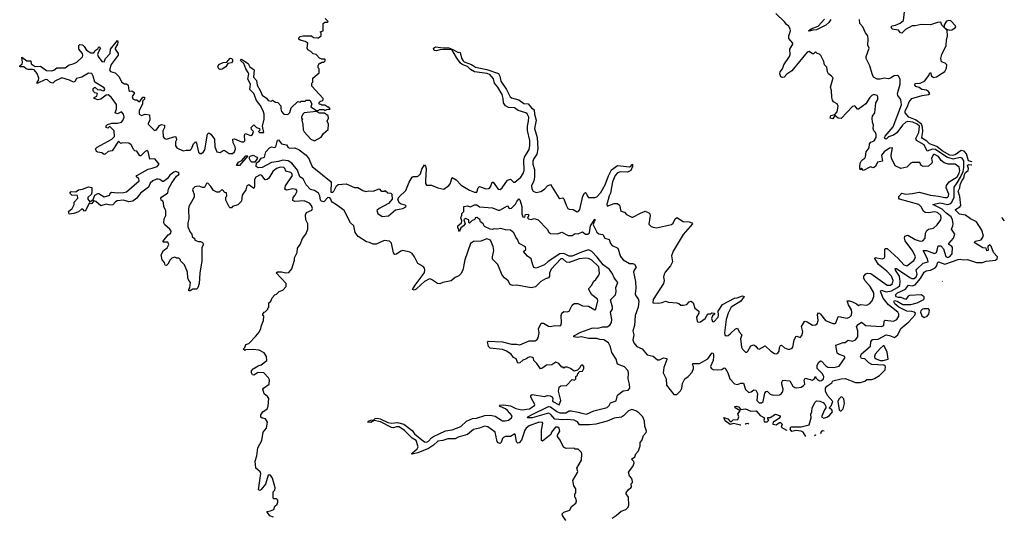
# Model space of a CAD drawing. Extents: x 2472589 to 2662339, y 701009 to 849030.
# Tile 383 of 406: x 2644963 to 2654555, y 746977 to 751813. Entities that reach past the tile are written whole.
import ezdxf

# ---------------------------------------------------------------- set-up
doc = ezdxf.new("R2010")
doc.units = 0

msp = doc.modelspace()

# ---------------------------------------------------------------- linework, layer by layer
at = {"layer": '0CON05XD'}
for points in [[(2649190, 751520), (2649235, 751493.3), (2649245, 751497.5), (2649253, 751493), (2649268.3, 751438.3), (2649282.7, 751412.7), (2649294.5, 751404.5), (2649365, 751377.1), (2649402.5, 751352.5), (2649515, 751327.3), (2649628.8, 751288.8), (2649641.8, 751265), (2649650.9, 751215), (2649705, 751134), (2649742.4, 751062.4), (2649755, 751053.5), (2649824.6, 751034.6), (2649875, 750995.8), (2649915, 750993.8), (2649947.5, 750955), (2649974.2, 750935), (2649977.9, 750895), (2649994.7, 750835), (2649977.5, 750755), (2650005.4, 750665), (2650011.6, 750555), (2650002.2, 750505), (2649968, 750455), (2649960.9, 750435), (2649963.2, 750405), (2649979.6, 750355), (2649978.6, 750278.6), (2649973.2, 750245), (2649950.5, 750195), (2649953.3, 750165), (2649966, 750145), (2649995, 750130), (2650039.2, 750140.8), (2650075, 750162), (2650103.3, 750195), (2650135, 750207.5), (2650215, 750077.5), (2650225, 750072.5), (2650255, 750077.5), (2650265, 750067.5), (2650285.6, 750005.6), (2650303.8, 749975), (2650315, 749968.8), (2650355, 749966.2), (2650395, 749943.3), (2650409.6, 749950.5), (2650419.2, 749965), (2650450, 750095), (2650465, 750123.3), (2650475, 750130), (2650483, 750123), (2650493.3, 750095), (2650505, 750082.5), (2650565, 750081.2), (2650585, 750088), (2650625, 750130.8), (2650665.2, 750204.8), (2650698.1, 750291.9), (2650728.7, 750351.3), (2650785, 750392), (2650905, 750382), (2650918.8, 750391.2), (2650925, 750407.5), (2650931.7, 750401.7), (2650932.5, 750382.5), (2650916, 750345), (2650885, 750327.8), (2650815, 750332.2), (2650788.1, 750321.9), (2650764.7, 750295.3), (2650737.5, 750235), (2650718.6, 750125), (2650705, 750096.7), (2650684.2, 750015), (2650687.5, 749997.5), (2650753.3, 750023.3), (2650785, 750022.5), (2650807, 750007), (2650820, 749950), (2650855, 749937.5), (2650875, 749917.5), (2650925, 749890), (2650935, 749890), (2651009.3, 749930.7), (2651055, 749947.5), (2651091.7, 749931.7), (2651101.7, 749921.7), (2651103.3, 749905), (2651093, 749823), (2651115, 749800), (2651135, 749792.5), (2651165, 749787.5), (2651311.7, 749818.3), (2651329.3, 749830.7), (2651347.5, 749875), (2651365, 749887.5), (2651425, 749846.7), (2651485, 749843.8), (2651510, 749835), (2651517.5, 749825), (2651425, 749722.5), (2651330.4, 749559.5), (2651313.3, 749515), (2651322.5, 749455), (2651302.5, 749415), (2651252.5, 749355), (2651242.5, 749335), (2651233.3, 749305), (2651242.5, 749275), (2651233.3, 749245), (2651135, 749090), (2651130, 749055), (2651185, 749052.5), (2651221.7, 749058.3), (2651255, 749072.5), (2651285, 749062.5), (2651365, 749057.5), (2651385, 749050), (2651403, 749033), (2651425, 749032.5), (2651461.7, 749038.3), (2651483.6, 749066.4), (2651505, 749072.5), (2651522.5, 749055), (2651540, 749005), (2651577.5, 748975), (2651577.5, 748955), (2651556.7, 748915), (2651563.3, 748875), (2651575, 748867.5), (2651595, 748872.5), (2651640, 748905), (2651665, 748950), (2651695, 748950), (2651705, 748960), (2651730, 748955), (2651730, 748945), (2651711.7, 748928.3), (2651702.5, 748905), (2651713.3, 748875), (2651725, 748870), (2651765.7, 748915), (2651772, 748935), (2651767.5, 748975), (2651809.7, 749040.3), (2651925, 749100), (2651953.6, 749103.6), (2652005, 749123.8), (2652019.3, 749119.3), (2651986.8, 749073.2), (2651895, 749014.2), (2651864.4, 748955), (2651844.3, 748895), (2651829.4, 748765), (2651833.6, 748743.6), (2651845, 748736), (2651865, 748738), (2651888.3, 748758.3), (2651935, 748802.5), (2651955, 748810), (2651973, 748773), (2651997.5, 748745), (2651983.9, 748703.9), (2651993.6, 748623.6), (2652004.5, 748604.5), (2652035, 748576.7), (2652045, 748576.7), (2652055, 748586.7), (2652085, 748636.7), (2652115, 748646.7), (2652135, 748632.5), (2652150.4, 748610.5), (2652165, 748603.8), (2652225, 748637.5), (2652281.2, 748585), (2652315, 748564), (2652335, 748559.2), (2652348.8, 748565), (2652360.8, 748585), (2652365, 748620), (2652375, 748640), (2652385, 748642.5), (2652415, 748616.7), (2652445, 748604.2), (2652465, 748604.2), (2652488, 748615), (2652495.8, 748625), (2652507.7, 748692.3), (2652523.1, 748726.9), (2652535, 748730), (2652565, 748719.2), (2652583.3, 748736.7), (2652590.6, 748775), (2652580, 748825), (2652606.7, 748873.3), (2652615, 748877.5), (2652635, 748870.8), (2652685, 748839.2), (2652715, 748840.8), (2652730, 748850), (2652742.9, 748885), (2652736.4, 748943.6), (2652745, 748957.5), (2652755, 748956.7), (2652765, 748946.7), (2652814, 748885), (2652885, 748853.3), (2652905, 748854.4), (2652915, 748862), (2652935, 748920), (2652945, 748923.8), (2652967.5, 748917.5), (2653025, 748907.8), (2653045.8, 748915), (2653065.4, 748935), (2653070.9, 748965), (2653067, 748987), (2653037.5, 749035), (2653023.8, 749076.2), (2653045, 749076), (2653075, 749064.2), (2653116.3, 749046.3), (2653135, 749031.2), (2653155, 749040), (2653215, 749032.5), (2653245, 749048.9), (2653266.2, 749076.2), (2653283.2, 749116.8), (2653282.5, 749155), (2653249.2, 749215), (2653196.4, 749275), (2653186.5, 749295), (2653185.8, 749315), (2653205, 749340), (2653225, 749346), (2653255, 749340.8), (2653415, 749228.5), (2653445, 749227.8), (2653465, 749242.9), (2653470.5, 749275), (2653456.4, 749315), (2653410.6, 749365), (2653328.8, 749428.8), (2653293.3, 749486.7), (2653295, 749497.5), (2653365, 749485.8), (2653385, 749490), (2653391.4, 749505), (2653391.4, 749578.6), (2653395, 749586.2), (2653412.5, 749585), (2653519.1, 749489.1), (2653575, 749425.6), (2653605, 749417.8), (2653671.9, 749468.1), (2653684.5, 749485), (2653689.5, 749505), (2653665, 749558), (2653589.7, 749659.7), (2653582.5, 749685), (2653586.7, 749705), (2653615, 749713.8), (2653685, 749673.6), (2653735, 749657.5), (2653760, 749660), (2653782.5, 749685), (2653788.1, 749735), (2653800.9, 749759.1), (2653817, 749773), (2653865, 749784.3), (2653900, 749815), (2653936.7, 749863.3), (2653940.9, 749885), (2653935.4, 749905), (2653905, 749935.4), (2653875, 749943.9), (2653815, 749933.6), (2653785, 749935.5), (2653767.3, 749947.3), (2653745, 749992.5), (2653722.5, 750015), (2653534.4, 750064.4), (2653526.2, 750075), (2653528.3, 750091.7), (2653555, 750122.5), (2653595, 750115.6), (2653659.6, 750120.5), (2653725, 750133.8), (2653835, 750104.5), (2653915, 750095.6), (2653975, 750080.9), (2653996.9, 750083.1), (2654009.4, 750095), (2654014.4, 750115), (2653987.3, 750175), (2653991.3, 750198.7), (2654016.8, 750233.2), (2654095, 750284.5), (2654115, 750320), (2654121.1, 750345), (2654115, 750378.8), (2654075, 750408), (2654006.1, 750406.1), (2653968.3, 750418.3), (2653940.8, 750440.8), (2653915, 750480), (2653875, 750502), (2653865, 750502), (2653846.2, 750465), (2653853.3, 750425), (2653850, 750415), (2653815, 750388.1), (2653765, 750382.5), (2653746, 750395), (2653731.7, 750421.7), (2653658.3, 750421.7), (2653642.5, 750417.5), (2653605, 750376.7), (2653545, 750363.3), (2653490.4, 750390.5), (2653456.2, 750465), (2653453.8, 750495), (2653466.7, 750566.7), (2653435, 750561.2), (2653382.9, 750525), (2653359.2, 750495), (2653367.5, 750435), (2653319.2, 750425), (2653298.8, 750385), (2653285, 750372.5), (2653275, 750370), (2653255, 750380), (2653245, 750378.8), (2653183.6, 750343.6), (2653165, 750367.5), (2653151.7, 750351.7), (2653147.5, 750375), (2653150, 750415), (2653160, 750435), (2653175, 750453.3), (2653197.5, 750465), (2653203.6, 750476.4), (2653210, 750525), (2653237.5, 750565), (2653240, 750605), (2653255, 750620), (2653287.5, 750635), (2653306.7, 750665), (2653307, 750697), (2653300, 750715), (2653285, 750730), (2653277.5, 750755), (2653280, 750785), (2653270, 750815), (2653266.7, 750855), (2653270, 750875), (2653292.5, 750905), (2653304.3, 751005), (2653324, 751035), (2653323.8, 751063.8), (2653317.5, 751075), (2653285, 751083.8), (2653265, 751074), (2653244.2, 751055), (2653205, 750993.8), (2653135, 750942.5), (2653123.6, 750943.6), (2653100, 750975), (2653075, 750967.5), (2652965, 750850.8), (2652935, 750854.2), (2652905, 750880), (2652885, 750846.7), (2652857.5, 750855), (2652865, 750880), (2652905, 750890), (2652926, 750915), (2652935, 750970), (2652925, 750992.5), (2652892.3, 751012.3), (2652880.4, 751030.5), (2652873.3, 751055), (2652872.5, 751125), (2652860, 751155), (2652886.4, 751246.4), (2652872.5, 751265), (2652842.5, 751285), (2652832.5, 751305), (2652825, 751350), (2652803.9, 751373.9), (2652797.5, 751405), (2652767.5, 751465), (2652755, 751477.5), (2652733, 751483), (2652715, 751500), (2652695, 751480), (2652685, 751480), (2652655, 751502.5), (2652635, 751498.8), (2652484.6, 751315.4), (2652437.2, 751282.8), (2652410, 751255), (2652391.4, 751251.4), (2652377.3, 751257.3), (2652369.5, 751285), (2652372.2, 751305), (2652393.1, 751335), (2652406.7, 751375), (2652462.5, 751455), (2652468, 751475), (2652464, 751525), (2652493.8, 751575), (2652493.8, 751585), (2652455, 751630), (2652454.2, 751655), (2652472.5, 751705), (2652470, 751725), (2652453.3, 751753.3), (2652435, 751763.3), (2652413.9, 751793.9), (2652327.5, 751875)], [(2654242.8, 750429.1), (2654205, 750438), (2654185, 750507.5), (2654165, 750532.1), (2654135, 750539.6), (2654075, 750496.5), (2654048.5, 750491.5), (2654025, 750494.8), (2653949.6, 750535), (2653897.7, 750577.7), (2653825, 750604.6), (2653800.7, 750630.7), (2653757.8, 750655), (2653752.1, 750665), (2653760.2, 750725), (2653756.8, 750766.8), (2653747.2, 750797.2), (2653689.6, 750839.5), (2653622.9, 750865), (2653587.8, 750905), (2653589.6, 750925), (2653613.1, 750966.9), (2653628.9, 751015), (2653655, 751045.7), (2653755, 751076.2), (2653815, 751084.4), (2653827.5, 751095), (2653815, 751115.8), (2653795, 751125.7), (2653752.3, 751132.3), (2653725, 751153.3), (2653694.2, 751164.2), (2653684.2, 751175), (2653686.7, 751193.3), (2653735, 751196), (2653777.5, 751215), (2653820.7, 751269.3), (2653825, 751290), (2653835, 751300), (2653846.4, 751266.4), (2653865, 751251.2), (2653895, 751256.2), (2653922.8, 751277.2), (2653975, 751308.6), (2653992, 751342), (2653993.8, 751375), (2653979.7, 751389.7), (2653942, 751402), (2653935.6, 751435), (2653945.6, 751475), (2653988.1, 751561.9), (2653990.5, 751615), (2654000, 751655), (2653997.5, 751707.5), (2653945, 751760), (2653935, 751790), (2653905, 751786.7), (2653835, 751764.2), (2653745, 751767.1), (2653685, 751753.5), (2653655.8, 751754.2), (2653591.4, 751718.6), (2653555, 751683.8), (2653542.5, 751685), (2653522.5, 751712.5), (2653462.7, 751722.7), (2653453.3, 751745), (2653462.5, 751755), (2653495, 751760), (2653541.7, 751778.3), (2653571.4, 751805), (2653586.7, 751916.7)], [(2646253, 750367), (2646303.8, 750385), (2646322.9, 750405), (2646283.3, 750455), (2646275, 750459.2), (2646232.5, 750455), (2646215, 750530), (2646205, 750538), (2646185, 750531.2), (2646145, 750487.5), (2646135, 750487.5), (2646103, 750533), (2646085, 750537.5), (2646075, 750547.5), (2646050.8, 750595), (2646025, 750612), (2645966.4, 750613.6), (2645948.3, 750608.3), (2645925, 750630), (2645865, 750536.7), (2645825, 750530), (2645795, 750502.5), (2645785, 750500), (2645765, 750517.5), (2645725, 750522.5), (2645710.7, 750530.7), (2645702.5, 750555), (2645717, 750573), (2645860.7, 750649.3), (2645886.7, 750675), (2645885, 750730), (2645845, 750770), (2645835, 750770), (2645821.7, 750758.3), (2645805, 750762.5), (2645805, 750780), (2645818.3, 750791.7), (2645860, 750805), (2645915, 750806.2), (2645954.2, 750815.8), (2645968.3, 750831.7), (2645980, 750865), (2645975.6, 750895), (2645955, 750915.8), (2645915, 750896), (2645892.5, 750905), (2645905.8, 750944.2), (2645905, 750986.7), (2645855, 751058), (2645825, 751081.2), (2645805, 751080), (2645755, 751038.8), (2645723.6, 751033.6), (2645690, 751045), (2645690, 751055), (2645715, 751070), (2645720, 751095), (2645695, 751102.5), (2645682.5, 751115), (2645677.5, 751125), (2645680, 751145), (2645695, 751157.5), (2645725, 751130), (2645745, 751132.5), (2645775, 751122), (2645786.1, 751123.9), (2645793.3, 751135), (2645785, 751148.8), (2645696, 751206), (2645680, 751265), (2645665, 751288.8), (2645635, 751293.3), (2645567.5, 751252.5), (2645518.3, 751241.7), (2645499.3, 751210.7), (2645486.4, 751203.6), (2645450, 751225), (2645375, 751246), (2645305, 751216.2), (2645285, 751196.7), (2645265, 751201.2), (2645235, 751228), (2645215, 751232), (2645132.5, 751192.5), (2645133.3, 751205), (2645148, 751222), (2645150, 751245), (2645135, 751290), (2645104, 751324), (2645089.2, 751329.2), (2645045, 751327.5), (2645026, 751335), (2645005, 751353.8), (2644963.9, 751353.9), (2644963.3, 751365), (2644986.2, 751383.8), (2644992, 751398), (2644983, 751447), (2645034.2, 751414.2), (2645071.7, 751411.7), (2645076.7, 751385), (2645115, 751357.5), (2645165, 751362), (2645225, 751320), (2645275, 751315.8), (2645295, 751322), (2645325.8, 751344.2), (2645405, 751344.3), (2645445, 751374.2), (2645485, 751382), (2645519.7, 751400.3), (2645575, 751453.3), (2645578, 751465), (2645575.8, 751485.8), (2645540, 751525), (2645538.3, 751561.7), (2645548.3, 751571.7), (2645575, 751570), (2645593, 751553), (2645615, 751517.5), (2645655, 751490), (2645685, 751490), (2645697.5, 751515), (2645728.3, 751531.7), (2645730, 751545), (2645738.3, 751548.3), (2645750, 751535), (2645727.5, 751495), (2645722.5, 751475), (2645727.5, 751455), (2645765, 751406.7), (2645785, 751402), (2645798.8, 751435), (2645845.8, 751485), (2645847.5, 751525), (2645915, 751610), (2645920, 751595), (2645916.1, 751573.9), (2645893.8, 751536.2), (2645893.3, 751525), (2645922.5, 751485), (2645921.7, 751468.3), (2645855, 751376.7), (2645837.5, 751325), (2645849.3, 751309.3), (2645892.5, 751295), (2645929.3, 751259.3), (2645956.7, 751205), (2645985, 751190), (2646005, 751190), (2646020, 751175), (2646025, 751122.5), (2646035, 751117.5), (2646055, 751120), (2646080, 751105), (2646080, 751095), (2646057.5, 751065), (2646065, 751042.5), (2646085, 751032.5), (2646105, 751032.5), (2646125, 751017.5), (2646135, 751017.5), (2646162.3, 751057.7), (2646179.3, 751059.3), (2646179.6, 751040.5), (2646161.2, 751018.8), (2646160, 750995), (2646125.7, 750925), (2646128, 750895), (2646148.3, 750881.7), (2646185, 750893.3), (2646226.7, 750886.7), (2646230, 750835), (2646214.2, 750805.8), (2646216.2, 750795), (2646275, 750733.8), (2646295, 750740), (2646325, 750783.8), (2646345, 750791.2), (2646372.5, 750785), (2646374, 750765), (2646359.3, 750730.7), (2646361.7, 750671.7), (2646375, 750656.7), (2646395, 750648.8), (2646475, 750677.5), (2646483, 750673), (2646491.2, 750645), (2646481.2, 750625), (2646481.2, 750585), (2646493.3, 750565), (2646555, 750536.2), (2646586.1, 750543.9), (2646625, 750543.3), (2646636.2, 750555), (2646656.7, 750605), (2646675, 750622.5), (2646685, 750610), (2646704.1, 750524.1), (2646720.4, 750510.5), (2646735, 750511.2), (2646753.8, 750525), (2646765.7, 750545), (2646791.7, 750698.3), (2646805, 750712.5), (2646825, 750697.5), (2646859.6, 750649.5), (2646863.1, 750575), (2646885, 750526), (2646915, 750520.8), (2646945, 750541.2), (2646955, 750542), (2647005, 750510.8), (2647035, 750510), (2647056.2, 750525), (2647066, 750555), (2647062.5, 750575), (2647042.5, 750615), (2647040.8, 750649.2), (2647055, 750653.8), (2647122.5, 750625), (2647147.5, 750625), (2647156.2, 750635), (2647154, 750685), (2647160, 750705), (2647215, 750686.7), (2647232.5, 750695), (2647240, 750725), (2647220, 750745), (2647217.5, 750765), (2647245, 750790), (2647270, 750765), (2647300, 750755), (2647301.7, 750738.3), (2647290, 750725), (2647300, 750715), (2647340, 750715), (2647327.5, 750775), (2647346, 750845), (2647343.8, 750895), (2647335.7, 750925), (2647305, 750982), (2647270.6, 751025), (2647245.5, 751095), (2647205.7, 751135), (2647210.8, 751185), (2647185.8, 751235), (2647193.8, 751285), (2647190.4, 751300.5), (2647166.2, 751335), (2647146.1, 751386.1), (2647113, 751417), (2647125, 751427.5), (2647145, 751417.5), (2647187.7, 751387.7), (2647206.7, 751355), (2647246.1, 751326.1), (2647242, 751255), (2647271.2, 751221.2), (2647277.5, 751175), (2647306.2, 751123.8), (2647325, 751078.8), (2647367.7, 751047.7), (2647385, 751027.5), (2647415, 751020), (2647425, 751030), (2647455, 751010), (2647478.3, 751008.3), (2647507.5, 750975), (2647507.5, 750945), (2647515, 750920), (2647535, 750892.5), (2647575, 750890), (2647595, 750910), (2647607.5, 750955), (2647671.7, 751018.3), (2647695, 751010), (2647705, 751020), (2647745, 751020), (2647755, 751030), (2647788.3, 751028.3), (2647810, 750995), (2647800, 750965), (2647855, 750930), (2647875, 750930), (2647885, 750940), (2647925, 750940), (2647935, 750930), (2647955, 750940), (2647988.3, 750941.7), (2647975, 750960), (2647965, 750960), (2647935, 750980), (2647905, 750980), (2647898.3, 750988.3), (2647881.7, 750991.7), (2647881.7, 751008.3), (2647895, 751020), (2647908.3, 751021.7), (2647918.3, 751031.7), (2647920, 751045), (2647810, 751165), (2647810, 751195), (2647820, 751205), (2647820, 751245), (2647880, 751295), (2647880, 751335), (2647870, 751345), (2647871.7, 751368.3), (2647885, 751390), (2647895, 751390), (2647905, 751400), (2647925, 751400), (2647938.3, 751411.7), (2647940, 751425), (2647935, 751430), (2647905, 751430), (2647885, 751440), (2647850, 751475), (2647821.7, 751481.7), (2647800, 751505), (2647770.7, 751520.7), (2647762.5, 751535), (2647770, 751585), (2647745, 751602.5), (2647695, 751612.5), (2647682.5, 751625), (2647683, 751637), (2647695, 751650), (2647725, 751657.5), (2647805, 751657.5), (2647825, 751640), (2647865, 751637.5), (2647875, 751637.5), (2647900, 751655), (2647900, 751685), (2647890, 751695), (2647920, 751705), (2647920, 751775), (2647935, 751790), (2647961.7, 751788.3), (2647967.5, 751795), (2647940, 751825)], [(2652863.2, 751816.8), (2652845, 751786.7), (2652815, 751761.1), (2652725, 751715.7), (2652687.8, 751712.2), (2652655, 751701.2), (2652647.5, 751705), (2652673.3, 751725), (2652740.9, 751749.1), (2652802.3, 751817.6)], [(2653482.7, 751267.3), (2653445, 751243.8), (2653425, 751238.8), (2653385, 751242.5), (2653346.2, 751233.8), (2653315, 751234), (2653281.2, 751255), (2653265.9, 751285.9), (2653243.3, 751365), (2653210, 751435), (2653207.5, 751455), (2653238.8, 751535), (2653226.4, 751566.4), (2653230, 751625), (2653224, 751655), (2653200.8, 751685), (2653175, 751742.5), (2653147.5, 751775), (2653144.3, 751815)], [(2654025, 751711.2), (2654045, 751714.4), (2654075.7, 751735), (2654081.4, 751745), (2654078.6, 751755), (2654035, 751802.2), (2654015, 751806.9), (2653991.1, 751798.9), (2653967.5, 751765), (2653970, 751740), (2653990, 751720), (2654025, 751711.2)], [(2650282.5, 746935), (2650250, 746985), (2650248.3, 747001.7), (2650265, 747016.7), (2650323, 747037), (2650337, 747073), (2650380, 747105), (2650387, 747123), (2650380, 747155), (2650370, 747165), (2650371.7, 747191.7), (2650380, 747205), (2650380, 747245), (2650362.5, 747275), (2650352.5, 747325), (2650397.5, 747405), (2650400, 747415), (2650390, 747445), (2650437, 747523), (2650440, 747585), (2650435, 747600), (2650405, 747630), (2650375, 747630), (2650365, 747640), (2650285, 747637.5), (2650260.7, 747650.7), (2650228.3, 747718.3), (2650202.5, 747755), (2650203, 747767), (2650223.3, 747805), (2650217.5, 747835), (2650205, 747846.7), (2650182.5, 747845), (2650145, 747797.5), (2650137.5, 747775), (2650055, 747707.5), (2650047, 747717), (2650046, 747745), (2650047.5, 747815), (2650060, 747885), (2650053.6, 747893.6), (2650015, 747891.9), (2649925, 747856.9), (2649895.5, 747835), (2649884.5, 747815), (2649851.7, 747718.3), (2649828.3, 747691.7), (2649815, 747690), (2649803.1, 747703.1), (2649793.8, 747765), (2649785, 747780), (2649745, 747755.5), (2649695, 747753.1), (2649675, 747745.6), (2649666, 747735), (2649655, 747697.5), (2649645, 747686.7), (2649624.2, 747694.2), (2649615.8, 747705.8), (2649594.2, 747795), (2649525, 747849.6), (2649490, 747855), (2649443.5, 747836.5), (2649385, 747823.6), (2649325, 747774.6), (2649235, 747748), (2649205, 747731.8), (2649135, 747732.5), (2649085, 747716.1), (2649035, 747707.9), (2648995, 747669.1), (2648945, 747639.1), (2648841.2, 747595), (2648785, 747581.2), (2648781.2, 747585), (2648788.8, 747595), (2648836.1, 747633.9), (2648845.5, 747655), (2648826, 747716), (2648785, 747739.5), (2648713.3, 747813.3), (2648659.2, 747849.2), (2648635, 747850), (2648605, 747840), (2648585, 747842.2), (2648476.8, 747896.8), (2648415, 747910), (2648385, 747890), (2648350, 747895), (2648360, 747905), (2648385, 747913.8), (2648413, 747917), (2648425, 747928.8), (2648445, 747932), (2648475, 747926.7), (2648549.1, 747889.1), (2648585, 747883.5), (2648645, 747891.1), (2648705, 747874.4), (2648785, 747813.1), (2648810, 747780), (2648880.3, 747720.3), (2648905, 747702.7), (2648925, 747698.2), (2648945, 747708.9), (2648975, 747742.5), (2648995, 747755.4), (2649112, 747808), (2649175, 747820.8), (2649259.4, 747850.6), (2649317.1, 747902.9), (2649375, 747928.5), (2649414, 747934), (2649495, 747959.1), (2649545, 747960.7), (2649595, 747950.8), (2649665, 747908.5), (2649693.8, 747906.2), (2649726, 747915), (2649755.6, 747935), (2649760.6, 747955), (2649715, 748007.1), (2649695, 748022.9), (2649643.8, 748045), (2649636.7, 748055), (2649640.4, 748059.5), (2649675, 748062.9), (2649745, 748054.4), (2649795, 748026.7), (2649855, 748013.3), (2649930, 748025), (2649978.6, 748055), (2649980, 748065), (2649943.9, 748136.1), (2649941.2, 748155), (2649955, 748163.8), (2650075, 748143.8), (2650105, 748152.5), (2650131.7, 748151.7), (2650149.3, 748139.3), (2650157.5, 748125), (2650152.5, 748105), (2650156.7, 748095), (2650218.8, 748061.2), (2650233.3, 748105), (2650212.5, 748195), (2650220, 748235), (2650235, 748247.5), (2650288.3, 748251.7), (2650345, 748310), (2650368.3, 748301.7), (2650380, 748315), (2650381.7, 748338.3), (2650398.3, 748351.7), (2650401.7, 748368.3), (2650408.3, 748371.7), (2650411.7, 748388.3), (2650445, 748390), (2650460, 748415), (2650460, 748435), (2650448.3, 748448.3), (2650435, 748450), (2650425, 748440), (2650418.3, 748421.7), (2650398.3, 748401.7), (2650365, 748390), (2650330, 748415), (2650295, 748430), (2650275, 748430), (2650265, 748420), (2650258.3, 748428.3), (2650245, 748430), (2650216.1, 748466.1), (2650185, 748477.5), (2650147, 748453), (2650095, 748447.5), (2650050, 748415), (2650035, 748412.5), (2650000, 748465), (2649970, 748495), (2649967, 748517), (2649960, 748525), (2649935, 748529.2), (2649917.5, 748525), (2649900.7, 748509.3), (2649865, 748496.2), (2649835, 748471.2), (2649817, 748467), (2649799.6, 748509.5), (2649772.5, 748525), (2649750, 748555), (2649706.7, 748585), (2649665, 748601.4), (2649545.9, 748615.9), (2649530, 748630), (2649518.8, 748675), (2649526.2, 748683.8), (2649665.9, 748675.9), (2649755, 748652.9), (2649803.6, 748653.6), (2649835, 748646.7), (2649925, 748686.2), (2649985, 748685.8), (2650005, 748700), (2650012.9, 748715), (2650022.5, 748765), (2650018.3, 748801.7), (2650041.7, 748858.3), (2650067, 748857), (2650115, 748827.5), (2650135, 748826.7), (2650175, 748836.2), (2650225, 748831.2), (2650235, 748837.5), (2650241.2, 748861.2), (2650237, 748933), (2650243.3, 748956.7), (2650265, 748970.8), (2650295, 748968), (2650315, 748973.8), (2650345.9, 749034.1), (2650365, 749051.2), (2650400.4, 749050.5), (2650445, 749026), (2650505, 749024.2), (2650565, 748986.7), (2650574, 748996), (2650594, 749075), (2650592.3, 749092.3), (2650535.5, 749135.5), (2650507.5, 749185), (2650507.5, 749195), (2650532.5, 749225), (2650555, 749267.5), (2650576.4, 749283.6), (2650603.6, 749326.4), (2650610, 749345), (2650605, 749407.5), (2650535, 749472.5), (2650505, 749488.1), (2650475, 749491.4), (2650414.4, 749484.4), (2650315, 749447.7), (2650291.2, 749451.2), (2650255, 749485.4), (2650235, 749483.6), (2650138.9, 749385), (2650124.4, 749345), (2650123.8, 749315), (2650115, 749300), (2650085, 749291.4), (2650041.2, 749265), (2649988.5, 749211.5), (2649945, 749200.8), (2649805, 749228.9), (2649764.5, 749224.5), (2649740, 749235), (2649721.9, 749271.9), (2649685, 749300), (2649664.6, 749324.6), (2649619.8, 749429.8), (2649570.4, 749480.5), (2649568.6, 749505), (2649580.5, 749565), (2649575.4, 749605), (2649549.4, 749665), (2649515, 749677.9), (2649455, 749658.2), (2649385, 749653.3), (2649356, 749634), (2649301.1, 749475), (2649279.6, 749375), (2649260.7, 749339.3), (2649240.2, 749319.8), (2649205, 749302.3), (2649165, 749271.5), (2649085, 749255.3), (2649055, 749242.7), (2649034.3, 749244.2), (2648975, 749284.5), (2648955, 749288.5), (2648905, 749262.7), (2648874.5, 749235), (2648825, 749188.5), (2648805, 749180), (2648790, 749185), (2648815, 749228.9), (2648885, 749320), (2648905, 749353.1), (2648910, 749375), (2648906.5, 749395), (2648895, 749411.5), (2648840.4, 749440.3), (2648809.1, 749505), (2648786, 749536), (2648765, 749549.2), (2648695, 749567.2), (2648675, 749559.6), (2648635, 749529.5), (2648616.9, 749526.9), (2648604.6, 749544.5), (2648585, 749638), (2648565, 749658.2), (2648515, 749662.1), (2648435, 749628.9), (2648405, 749627.5), (2648371.2, 749645), (2648340.9, 749650.9), (2648261.1, 749701.1), (2648230, 749740), (2648216.7, 749805), (2648185, 749835.7), (2648124, 749954), (2648050.3, 750010.3), (2648007.5, 750035), (2647999.2, 750045), (2647995.8, 750064.2), (2647985, 750077.8), (2647965, 750081.4), (2647925, 750041.2), (2647903.8, 750045), (2647894.4, 750055), (2647888, 750098), (2647874.6, 750124.6), (2647835, 750151.4), (2647795, 750160), (2647754.6, 750205), (2647725, 750263.8), (2647693.1, 750283.1), (2647669.4, 750349.4), (2647615.4, 750415.4), (2647580, 750440), (2647525, 750446.4), (2647485, 750432.1), (2647417.4, 750422.6), (2647325, 750372.9), (2647285, 750370), (2647266.7, 750385), (2647270, 750420), (2647297.5, 750435), (2647316.1, 750463.9), (2647347.5, 750475), (2647360, 750525), (2647397.5, 750565), (2647415, 750576.2), (2647445, 750570), (2647457.5, 750575), (2647475, 750640), (2647485, 750642.5), (2647515, 750606), (2647561.2, 750595), (2647577.3, 750567.3), (2647595, 750562), (2647645, 750566.2), (2647686.7, 750545), (2647755.3, 750495.3), (2647782.9, 750455), (2647788.9, 750435), (2647813.9, 750383.9), (2647998.8, 750235), (2647995, 750134.5), (2648015, 750133.6), (2648025, 750142.5), (2648050, 750195), (2648065, 750207.1), (2648145, 750216.2), (2648225, 750180), (2648257.7, 750177.7), (2648305, 750148.8), (2648335, 750138.8), (2648365, 750146.2), (2648405, 750143.3), (2648465, 750167.5), (2648485, 750142.5), (2648515, 750142.5), (2648525, 750150), (2648548.3, 750128.3), (2648580, 750125), (2648587.5, 750115), (2648592.5, 750065), (2648555.8, 750024.2), (2648463.9, 749976.1), (2648442.5, 749955), (2648452.5, 749925), (2648495, 749897.5), (2648555, 749902), (2648625, 749963.3), (2648696.4, 749973.6), (2648725, 749990), (2648727, 749997), (2648717, 750007), (2648678.3, 750018.3), (2648660.7, 750030.7), (2648647.5, 750065), (2648660.7, 750089.3), (2648725, 750150), (2648757.5, 750232.5), (2648785, 750280), (2648795, 750287.5), (2648835, 750286.2), (2648848.3, 750291.7), (2648866.8, 750313.2), (2648880.9, 750359.1), (2648905, 750400), (2648917.7, 750387.7), (2648923.9, 750363.9), (2648916.2, 750245), (2648917, 750217), (2648925, 750202.5), (2648975, 750202.5), (2649035, 750176.2), (2649095, 750163.8), (2649145, 750200), (2649155.7, 750214.3), (2649175, 750276.7), (2649215, 750252.5), (2649265, 750200.6), (2649345, 750152.9), (2649395, 750132.5), (2649417.5, 750135), (2649428.8, 750175), (2649441.7, 750188.3), (2649505, 750165.8), (2649535, 750170), (2649548, 750185), (2649565, 750232.5), (2649575, 750232.5), (2649624.5, 750164.5), (2649645, 750160.8), (2649663.4, 750176.6), (2649715, 750251.2), (2649745, 750260), (2649775, 750231.2), (2649785, 750232), (2649845, 750279.2), (2649869.1, 750315), (2649878.7, 750345), (2649875.2, 750445.2), (2649879.5, 750475), (2649925, 750550), (2649934.1, 750585.9), (2649933.1, 750636.9), (2649909.1, 750735), (2649909.1, 750775), (2649921.1, 750825), (2649923.1, 750865), (2649906.7, 750896.7), (2649895, 750905.4), (2649819.4, 750929.4), (2649783.8, 750953.8), (2649725, 750959.1), (2649694.5, 750975), (2649675.5, 751005), (2649673.4, 751046.6), (2649663.6, 751085), (2649621.8, 751155), (2649589.6, 751195), (2649577.9, 751237.9), (2649545, 751277.1), (2649518.2, 751288.2), (2649394.6, 751304.6), (2649355, 751327.5), (2649325, 751358.8), (2649275, 751377.5), (2649255, 751392.5), (2649216.7, 751445), (2649172.5, 751522.5), (2649055, 751518.8), (2649025, 751510.8), (2649002, 751515), (2648994.2, 751535), (2649015, 751550), (2649088.1, 751538.1), (2649145, 751540), (2649190, 751520)], [(2646915, 751330), (2646902.5, 751335), (2646892.5, 751355), (2646903.6, 751376.4), (2646945, 751397.5), (2646981.7, 751398.3), (2647015, 751437.5), (2647026.4, 751436.4), (2647037.5, 751425), (2647037.5, 751405), (2647025.8, 751394.2), (2646991.7, 751388.3), (2646972.5, 751355), (2646935, 751332.5), (2646915, 751330)], [(2650735, 746958.6), (2650775, 746983.6), (2650821.4, 747028.6), (2650868.8, 747045), (2650890.6, 747065), (2650895.5, 747085), (2650894.2, 747164.2), (2650872.5, 747195), (2650872.5, 747205), (2650895, 747237.5), (2650917.5, 747255), (2650922.5, 747265), (2650920, 747295), (2650932.5, 747305), (2650933.3, 747315), (2650926.7, 747345), (2650905, 747372.5), (2650893.9, 747406.1), (2650935, 747462.5), (2650948.8, 747495), (2650945, 747510), (2650922.5, 747535), (2650953.9, 747556.1), (2650965.8, 747584.2), (2650990, 747615), (2651006.7, 747665), (2651006.7, 747695), (2651023.3, 747715), (2651038.8, 747765), (2651065.8, 747794.2), (2651068.8, 747805), (2651054, 747855), (2651050.8, 747905), (2651032.2, 747945), (2650993.1, 747985), (2650965, 748004.1), (2650925, 748018.6), (2650895, 748005.9), (2650845.5, 747954.5), (2650825, 747943.1), (2650755, 747933.8), (2650685, 747902.2), (2650575, 747873.5), (2650515, 747867.4), (2650416.7, 747866.7), (2650396.6, 747896.6), (2650365, 747912.5), (2650295, 747920.9), (2650255, 747916.5), (2650175, 747922.5), (2650138.2, 747968.2), (2650115, 747982.1), (2649955, 747935.8), (2649910, 747935), (2649912.5, 747945), (2649948.8, 747965), (2650115, 748045.3), (2650135, 748044.5), (2650195, 747996.9), (2650225.7, 747985.7), (2650284.7, 747985.3), (2650315, 748003.2), (2650335, 748005.2), (2650405, 747992.9), (2650440.1, 747980.1), (2650485, 747971.3), (2650555, 748004.1), (2650685, 748038.2), (2650705.6, 748055), (2650719.1, 748080.9), (2650775, 748102), (2650785, 748158), (2650842.2, 748197.8), (2650891.4, 748205), (2650907.7, 748225), (2650904.7, 748265), (2650889.5, 748315), (2650892.4, 748375), (2650887.5, 748397.5), (2650855, 748432.2), (2650785, 748458.6), (2650775, 748507.5), (2650731.4, 748571.4), (2650718.3, 748628.3), (2650700, 748665), (2650655, 748696.2), (2650615, 748698.2), (2650585, 748708.2), (2650505, 748707.5), (2650435, 748723.5), (2650395, 748720), (2650360, 748725), (2650360, 748735), (2650428.8, 748771.2), (2650535, 748808.9), (2650555, 748813.3), (2650595, 748808.2), (2650645, 748821.2), (2650686.2, 748823.8), (2650711.7, 748838.3), (2650727.5, 748865), (2650730.8, 748895), (2650720, 748965), (2650736.4, 748993.6), (2650737.6, 749012.4), (2650716.9, 749085), (2650766.6, 749135), (2650774.7, 749165), (2650771.1, 749205), (2650789.6, 749255), (2650755, 749298.1), (2650738.8, 749338.8), (2650709.7, 749379.8), (2650647.2, 749425), (2650589.8, 749499.8), (2650535.9, 749555.9), (2650505, 749570.7), (2650435, 749549.7), (2650345, 749510), (2650315, 749510), (2650265, 749537.8), (2650225, 749534.2), (2650111.1, 749458.9), (2650075, 749427.5), (2649995, 749392.9), (2649971.1, 749401.1), (2649962, 749425), (2649946.2, 749485), (2649911.3, 749511.3), (2649870, 749555), (2649893.6, 749576.4), (2649890.4, 749600.5), (2649828.8, 749635), (2649814, 749674), (2649796.2, 749695), (2649776.7, 749736.7), (2649745, 749762.9), (2649695, 749767.5), (2649651.2, 749781.2), (2649613.8, 749773.8), (2649585, 749777.5), (2649565, 749770), (2649545, 749774), (2649490, 749800), (2649477.5, 749825), (2649453.3, 749845), (2649445, 749867.5), (2649415, 749887.5), (2649400, 749885), (2649400, 749875), (2649390, 749865), (2649371.7, 749858.3), (2649345, 749833.3), (2649338.3, 749838.3), (2649340, 749865), (2649303, 749877), (2649290, 749865), (2649302.5, 749825), (2649287.5, 749805), (2649260, 749785), (2649248.3, 749751.7), (2649240, 749755), (2649240, 749775), (2649230, 749785), (2649230, 749805), (2649267.5, 749835), (2649270, 749855), (2649260, 749885), (2649271.7, 749908.3), (2649270, 749925), (2649290, 749945), (2649290, 749995), (2649325, 750000), (2649355, 749992.5), (2649395, 750010), (2649415, 750010), (2649442.5, 749992.5), (2649568, 749982), (2649625, 749958.8), (2649640.7, 749959.3), (2649715, 750000), (2649730, 749975), (2649755, 749977.5), (2649793, 750017), (2649806.4, 750043.6), (2649825, 750067.5), (2649835, 750060), (2649853.8, 749995), (2649854.1, 749924.1), (2649865, 749892.5), (2649885, 749890), (2649890, 749915), (2649915, 749920), (2649922.5, 749905), (2649910, 749885), (2649920, 749875), (2649945, 749868.8), (2649975, 749876.7), (2650015, 749863.8), (2650100.8, 749775), (2650118, 749745), (2650135, 749730.6), (2650200.6, 749729.4), (2650245, 749743.8), (2650305, 749712), (2650345, 749710.8), (2650375, 749730), (2650405, 749728.8), (2650445, 749747.5), (2650475, 749725.8), (2650497.5, 749725), (2650515, 749736.7), (2650524.7, 749805.3), (2650565, 749870), (2650565.8, 749855.8), (2650558.3, 749851.7), (2650550.6, 749815), (2650583.9, 749743.9), (2650605, 749728), (2650642.7, 749722.7), (2650664.3, 749685), (2650705, 749674.2), (2650718.5, 749635), (2650735, 749614.4), (2650789.1, 749589.1), (2650817.3, 749507.3), (2650842, 749475), (2650905, 749440), (2650932, 749438), (2650953, 749433), (2650968, 749405), (2650947.8, 749375), (2650942.7, 749355), (2650962.1, 749265), (2650964, 749195), (2650957.3, 749145), (2650964.7, 749124.7), (2650988.2, 749095), (2650992.9, 749072.9), (2650987.1, 749015), (2650958.7, 748931.3), (2650953, 748835), (2650934.7, 748785), (2650944.5, 748745), (2650935.4, 748695), (2650944.7, 748665), (2650975, 748630), (2651028.1, 748608.1), (2651075, 748549.5), (2651135, 748535.8), (2651175, 748500), (2651195, 748500), (2651235, 748520.6), (2651267.5, 748515), (2651268.8, 748505), (2651238, 748425), (2651231.2, 748375), (2651261.2, 748315), (2651264.1, 748254.1), (2651334.1, 748164.1), (2651365, 748163.3), (2651400.4, 748199.5), (2651413.8, 748225), (2651420.4, 748269.5), (2651442.5, 748315), (2651475, 748337.5), (2651515, 748380), (2651526.7, 748415), (2651526.2, 748435), (2651517.5, 748455), (2651523.6, 748466.4), (2651585, 748464.2), (2651665, 748509.2), (2651705, 748566.2), (2651715, 748570), (2651722.5, 748555), (2651723, 748533), (2651717.1, 748495), (2651693.8, 748435), (2651700.4, 748420.5), (2651717.7, 748407.7), (2651765, 748402), (2651802.5, 748407.5), (2651825, 748423.3), (2651835, 748420), (2651862, 748375), (2651881.2, 748315), (2651927.7, 748267.7), (2651955, 748260), (2651987.3, 748272.7), (2652013.8, 748273.8), (2652033.6, 748213.6), (2652065, 748184.2), (2652089.7, 748190.3), (2652115, 748210), (2652135, 748206.7), (2652151.7, 748171.7), (2652142.9, 748105), (2652165, 748081.9), (2652188.9, 748081.1), (2652205.7, 748095), (2652221.2, 748175), (2652236.4, 748193.6), (2652245, 748196.7), (2652275, 748168), (2652305, 748157.8), (2652365, 748161.4), (2652385, 748174), (2652397.3, 748192.7), (2652399.4, 748215), (2652386.4, 748263.6), (2652387.5, 748285), (2652398.3, 748301.7), (2652465, 748296.7), (2652495, 748243.8), (2652515, 748230.8), (2652535, 748227.5), (2652575.5, 748234.5), (2652599.6, 748250.5), (2652610, 748265), (2652603.6, 748303.6), (2652615, 748323.3), (2652685, 748304.4), (2652703.8, 748315), (2652715, 748340), (2652717.5, 748325), (2652735, 748308), (2652755, 748298), (2652775, 748300), (2652794, 748315), (2652798.1, 748335), (2652782.9, 748365), (2652732.2, 748415), (2652732.2, 748445), (2652744.5, 748475.5), (2652765, 748490), (2652775, 748486.7), (2652815, 748442.5), (2652835, 748430.8), (2652893.6, 748426.4), (2652945, 748440), (2653003.3, 748525), (2652995, 748538), (2652945, 748553.3), (2652925, 748567.5), (2652913.3, 748645), (2652985, 748671.2), (2653005, 748671.2), (2653035, 748692.5), (2653075, 748683.8), (2653105, 748696), (2653126.9, 748725), (2653127.1, 748785), (2653115.8, 748825), (2653130, 748845), (2653165, 748869.2), (2653205, 748834.2), (2653355, 748827.1), (2653380, 748835), (2653383.8, 748876.2), (2653393, 748887), (2653475, 748878.6), (2653507.5, 748895), (2653527.5, 748925), (2653528.2, 748945), (2653517.1, 748965), (2653426.1, 749036.1), (2653375, 749101.1), (2653350, 749165), (2653355, 749178.1), (2653405, 749161.8), (2653455, 749173.2), (2653515.5, 749205), (2653535.4, 749225), (2653541.6, 749265), (2653532.7, 749315), (2653493.5, 749375), (2653490, 749390), (2653505, 749389.4), (2653635, 749302.5), (2653655, 749293.9), (2653675, 749293.9), (2653695, 749310.6), (2653706.2, 749335), (2653695.8, 749375), (2653702.5, 749385), (2653765, 749443.1), (2653813.3, 749455), (2653806.5, 749485), (2653764.5, 749565.5), (2653795, 749567.1), (2653875, 749535.7), (2653895, 749546.7), (2653902.3, 749582.3), (2653910.3, 749609.7), (2653935, 749611.2), (2653961.7, 749581.7), (2653985, 749506.2), (2654005, 749498.1), (2654025, 749505.8), (2654046.2, 749533.8), (2654048.8, 749595), (2654043.3, 749605), (2654013.3, 749623.3), (2654013.3, 749635), (2654060, 749685), (2654074, 749725), (2654040, 749775), (2654054.5, 749805), (2654056.9, 749825), (2654051.5, 749865), (2654037.3, 749895), (2653985, 749932.7), (2653948.3, 749968.3), (2653856.7, 750015), (2653925, 750029.1), (2654005, 750013.3), (2654025, 750018.7), (2654044, 750036), (2654066.2, 750085), (2654065.9, 750184.1), (2654096.8, 750223.2), (2654129.2, 750280.8), (2654152.7, 750335), (2654161.7, 750375), (2654158.7, 750438.7), (2654145, 750465.5), (2654125, 750471.3), (2654055, 750456.1), (2653994.2, 750474.2), (2653885, 750548.5), (2653855, 750552.2), (2653803.3, 750533.3), (2653774.7, 750595), (2653698.3, 750638.3), (2653693.2, 750655), (2653721, 750715), (2653727.4, 750775), (2653706.8, 750795), (2653665, 750815.6), (2653615, 750821.2), (2653595.5, 750815), (2653562.8, 750787.2), (2653506.8, 750713.2), (2653475, 750690.3), (2653427.2, 750672.8), (2653405, 750649.6), (2653390.9, 750655), (2653388.5, 750665), (2653395, 750680), (2653471.4, 750768.6), (2653553.8, 750985), (2653546.7, 751036.7), (2653518.8, 751075), (2653514.3, 751095), (2653541.5, 751185), (2653540.6, 751235), (2653525, 751263.8), (2653515, 751270), (2653482.7, 751267.3)], [(2647835, 750632.5), (2647899.3, 750670.7), (2647923.6, 750706.4), (2647967, 750743), (2647972.5, 750795), (2647960, 750825), (2647970, 750855), (2647967, 750877), (2647931.7, 750901.7), (2647885, 750902.5), (2647855, 750920), (2647735, 750907.5), (2647720, 750895), (2647710, 750865), (2647710, 750855), (2647720, 750845), (2647712.5, 750835), (2647723, 750793), (2647725, 750740), (2647735, 750720), (2647800.7, 750650.7), (2647835, 750632.5)], [(2647073.8, 750393.8), (2647093.8, 750425), (2647126.7, 750443.3), (2647165, 750486.2), (2647186.2, 750486.2), (2647105, 750394.2), (2647073.8, 750393.8)], [(2647255, 750427.5), (2647225, 750427.5), (2647213.6, 750433.6), (2647200, 750465), (2647207.5, 750485), (2647236.4, 750493.6), (2647272.5, 750475), (2647280, 750465), (2647255, 750427.5)], [(2647435, 746970), (2647400.4, 746980.5), (2647370, 747025), (2647405, 747030), (2647437.5, 747045), (2647447.5, 747075), (2647470, 747095), (2647478.8, 747115), (2647476.7, 747135), (2647465, 747147.5), (2647438.3, 747148.3), (2647433.6, 747153.6), (2647432.5, 747215), (2647448.3, 747231.7), (2647452.5, 747255), (2647425, 747347.5), (2647405, 747378.8), (2647382.3, 747377.7), (2647358.6, 747291.4), (2647315, 747237.5), (2647305, 747230), (2647290, 747235), (2647310.8, 747395), (2647305, 747408.8), (2647262.5, 747445), (2647257.5, 747515), (2647273.3, 747565), (2647283.3, 747645), (2647321.2, 747715), (2647334.1, 747795.9), (2647368.8, 747835), (2647376.2, 747895), (2647357.5, 747925), (2647325, 747933.3), (2647313.6, 747943.6), (2647312.5, 747965), (2647332.5, 747995), (2647375, 748023.3), (2647385, 748050), (2647388.8, 748125), (2647376.7, 748145), (2647345, 748170), (2647333.3, 748215), (2647337.5, 748225), (2647393.3, 748265), (2647396.4, 748306.4), (2647386.4, 748326.4), (2647340, 748375), (2647285, 748377.5), (2647245, 748352.5), (2647230, 748355), (2647220, 748375), (2647220, 748395), (2647237, 748413), (2647285, 748442.5), (2647316.1, 748453.9), (2647370, 748495), (2647367.5, 748535), (2647345, 748570), (2647295, 748596.7), (2647235, 748600), (2647162.5, 748597.5), (2647155, 748592.5), (2647140, 748605), (2647155, 748620), (2647165, 748650), (2647195, 748660), (2647265, 748730), (2647295, 748770), (2647312.5, 748805), (2647317.5, 748835), (2647337.5, 748885), (2647340, 748925), (2647333, 748933), (2647333, 748947), (2647343.6, 748966.4), (2647355, 748970), (2647380, 748995), (2647380, 749005), (2647390, 749015), (2647390, 749055), (2647408.3, 749071.7), (2647422.5, 749105), (2647450, 749135), (2647465, 749140), (2647490, 749165), (2647525, 749180), (2647557.5, 749215), (2647560, 749245), (2647461.7, 749348.3), (2647475, 749357.5), (2647513, 749357), (2647555, 749347.5), (2647585, 749352.5), (2647612.7, 749387.3), (2647639.7, 749470.3), (2647640.6, 749495), (2647665.7, 749545), (2647670.9, 749589.1), (2647695.7, 749625), (2647718.9, 749681.1), (2647752.2, 749725), (2647770.6, 749775), (2647768.8, 749825), (2647752, 749865), (2647746.4, 749913.6), (2647756.7, 749935), (2647810.7, 749959.3), (2647814.5, 749975), (2647805.4, 750005.4), (2647785, 750025.8), (2647735, 750048.6), (2647645, 750043.8), (2647625, 750053.3), (2647627.3, 750082.7), (2647645.7, 750104.3), (2647666.2, 750145), (2647655, 750161.2), (2647625, 750167.1), (2647562.5, 750152.5), (2647545, 750162.5), (2647552.9, 750195), (2647619.5, 750295), (2647615.5, 750315), (2647605.8, 750325), (2647557.3, 750337.3), (2647546.9, 750365), (2647535.4, 750375.3), (2647505, 750377.7), (2647465.8, 750365), (2647430.8, 750335), (2647389.8, 750270.2), (2647375, 750257.1), (2647355, 750254), (2647322.5, 750295), (2647305, 750302.2), (2647265, 750281.2), (2647251.2, 750258.8), (2647251.7, 750188.3), (2647245, 750170), (2647195, 750203.8), (2647176.7, 750195), (2647165, 750157.5), (2647130, 750105), (2647123.3, 750045), (2647088.3, 750011.7), (2647036.4, 749993.6), (2647025, 749980), (2647015, 749980), (2647005, 749990), (2646970, 750055), (2646970, 750085), (2646980, 750095), (2646977, 750127), (2646961.7, 750131.7), (2646935, 750160), (2646907, 750133), (2646883, 750133), (2646850.7, 750150.7), (2646825, 750190), (2646795, 750220), (2646781.7, 750218.3), (2646765, 750180), (2646745, 750180), (2646711.7, 750191.7), (2646685, 750190), (2646670, 750185), (2646650, 750165), (2646647.5, 750155), (2646661.7, 750111.7), (2646662.5, 750085), (2646612.5, 749995), (2646607.5, 749965), (2646612.5, 749875), (2646602.5, 749835), (2646602.5, 749795), (2646623, 749743), (2646640, 749725), (2646643, 749703), (2646668.3, 749678.3), (2646670, 749665), (2646705, 749652.5), (2646725, 749652.5), (2646743, 749643), (2646752.5, 749625), (2646737.5, 749595), (2646737.5, 749465), (2646717.5, 749345), (2646712.5, 749245), (2646697, 749203), (2646685, 749190), (2646650.7, 749189.3), (2646625, 749172.5), (2646611.7, 749171.7), (2646610, 749185), (2646619.3, 749200.7), (2646627.5, 749255), (2646610, 749275), (2646600.7, 749300.7), (2646597.5, 749355), (2646570, 749425), (2646530, 749465), (2646530, 749475), (2646515, 749490), (2646495, 749490), (2646475, 749500), (2646445, 749490), (2646430, 749475), (2646406.7, 749433.3), (2646395, 749420), (2646381.7, 749421.7), (2646375, 749450), (2646350, 749475), (2646342.5, 749525), (2646364, 749566), (2646398.3, 749591.7), (2646416.2, 749625), (2646405.9, 749645.9), (2646365, 749647.5), (2646357.5, 749655), (2646410.4, 749719.5), (2646435, 749733.8), (2646438, 749755), (2646426.7, 749775), (2646376.7, 749815), (2646366.7, 749835), (2646370, 749875), (2646386.7, 749905), (2646387, 749953), (2646366.7, 749995), (2646365, 750030), (2646357.5, 750045), (2646342.5, 750055), (2646337.5, 750075), (2646345, 750086.7), (2646405, 750127.5), (2646414.1, 750165.9), (2646443.8, 750225), (2646491.7, 750288.3), (2646513.8, 750305), (2646517.5, 750315), (2646511.2, 750325), (2646485, 750335.6), (2646465, 750328), (2646425, 750298), (2646402.7, 750267.3), (2646365, 750237.5), (2646355, 750237.5), (2646327.7, 750257.7), (2646311.7, 750261.7), (2646295, 750260.8), (2646260, 750245), (2646235, 750220), (2646218.7, 750181.3), (2646141.2, 750125), (2646104.4, 750075.6), (2646065, 750046.2), (2646025, 750041.2), (2645975, 750055.7), (2645911.4, 750048.6), (2645895, 750041.2), (2645871.7, 750011.7), (2645845, 750005.8), (2645805, 750016), (2645755, 750000), (2645705, 750043.3), (2645685, 750050), (2645665, 750022.5), (2645655, 750020), (2645641.7, 750028.3), (2645605, 749952.5), (2645595, 749947.5), (2645577.5, 749967.5), (2645565, 749968.8), (2645536.1, 749943.9), (2645490, 749925), (2645445, 749920), (2645440, 749945), (2645476.1, 749973.9), (2645492.5, 750015), (2645493, 750037), (2645530, 750075), (2645525, 750100), (2645470, 750105), (2645452.5, 750125), (2645465, 750140), (2645511.7, 750138.3), (2645535, 750157.5), (2645576.4, 750163.6), (2645633.6, 750186.4), (2645665, 750180), (2645667.5, 750145), (2645661.2, 750115), (2645627, 750083), (2645627.5, 750065), (2645645, 750040), (2645677.5, 750062.5), (2645695.8, 750104.2), (2645725, 750120), (2645735, 750120), (2645785, 750088), (2645840, 750105), (2645846.2, 750125), (2645857.3, 750132.7), (2645915, 750128.6), (2645975, 750131.1), (2646005, 750138.6), (2646126, 750245), (2646125, 750262.5), (2646096.7, 750285), (2646103.3, 750295), (2646215, 750357.5), (2646253, 750367)], [(2652619.6, 747755.7), (2652595, 747796.7), (2652575.8, 747805.8), (2652525, 747812), (2652483.3, 747803.3), (2652467.5, 747825), (2652475, 747850), (2652575, 747847.1), (2652653.3, 747866.7), (2652672.9, 747935), (2652669.6, 747970.5), (2652680, 747995), (2652682.5, 748035), (2652711.2, 748088.8), (2652725, 748101.4), (2652758.6, 748098.6), (2652790, 748085), (2652807.3, 748067.3), (2652817.5, 748045), (2652817.5, 748035), (2652802, 748015), (2652772.5, 747945), (2652795, 747933.8), (2652825, 747941.2), (2652852.7, 747957.3), (2652880, 747995), (2652873.3, 748015), (2652850, 748035), (2652867, 748053), (2652883.3, 748095), (2652830.8, 748155), (2652812.5, 748195), (2652813.6, 748225), (2652826.9, 748245), (2652873.1, 748276.9), (2652885, 748296), (2652965, 748316.1), (2653005, 748320), (2653105, 748281.1), (2653155, 748278.9), (2653197.2, 748292.8), (2653215, 748308.8), (2653265, 748309.4), (2653290.6, 748319.4), (2653340.4, 748349.6), (2653395, 748403.8), (2653395.8, 748435.8), (2653380, 748450), (2653265, 748455.5), (2653235, 748473.1), (2653195, 748509.2), (2653162.5, 748512.5), (2653154, 748535), (2653165, 748560), (2653252.5, 748635), (2653255.7, 748675), (2653269.7, 748700.3), (2653325, 748701.1), (2653405, 748743.6), (2653437.3, 748737.3), (2653485, 748717.1), (2653516.9, 748745), (2653545.6, 748805), (2653625, 748871.9), (2653684.2, 748935), (2653688.8, 748955), (2653676.7, 748965), (2653655, 748972.9), (2653605, 748976.2), (2653526, 749015), (2653488.1, 749045), (2653478, 749065), (2653485, 749077.5), (2653511.7, 749071.7), (2653565, 749040), (2653645, 749038.8), (2653705, 749056.9), (2653764.4, 749085.6), (2653773.8, 749095), (2653773.8, 749115), (2653745, 749135.5), (2653631.7, 749128.3), (2653618.3, 749121.7), (2653595, 749090), (2653549.3, 749109.3), (2653525, 749106.7), (2653500, 749115), (2653494, 749135), (2653515, 749152.5), (2653591.2, 749188.8), (2653621.9, 749228.1), (2653658, 749222), (2653685, 749232.7), (2653737.8, 749292.2), (2653775, 749355.5), (2653793.4, 749366.6), (2653835, 749373.3), (2653881.6, 749398.4), (2653896.7, 749415), (2653902.9, 749445), (2653913.3, 749455), (2653975, 749433.8), (2654105, 749477.3), (2654125, 749480), (2654155, 749473.6), (2654195, 749479.4), (2654285, 749447.9), (2654340.6, 749449.4), (2654378.3, 749461.7), (2654467.2, 749472.8), (2654485.7, 749485), (2654488, 749505), (2654448.8, 749545), (2654427.7, 749607.7), (2654415, 749620), (2654392.5, 749605), (2654397.5, 749565), (2654385, 749563.8), (2654378.3, 749588.3), (2654345, 749591.2), (2654262.5, 749645), (2654274.2, 749655.8), (2654329.7, 749670.3), (2654350.6, 749705), (2654334.5, 749765), (2654282.9, 749845), (2654225, 749873.3), (2654175, 749909.1), (2654118.7, 749918.7), (2654079.3, 749959.3), (2654078.8, 749965), (2654120.3, 749989.7), (2654132.5, 750005), (2654121.4, 750091.5), (2654105.9, 750145), (2654122.3, 750175), (2654125.4, 750205), (2654141.2, 750245), (2654159.2, 750270.8), (2654165.3, 750305), (2654175, 750324.6), (2654203.7, 750346.3), (2654205.6, 750365), (2654197.5, 750395), (2654205, 750404), (2654235, 750399.4), (2654236.6, 750400.8)], [(2654531.8, 749891.7), (2654537.8, 749875), (2654554.5, 749854.8)], [(2653953.6, 749266.8), (2653950.6, 749264.3)], [(2653775, 748913.3), (2653804, 748925), (2653818.1, 748945), (2653826, 748985), (2653815, 748998.8), (2653771.7, 748998.3), (2653757.1, 748992.9), (2653742.9, 748977.1), (2653739.2, 748965), (2653749.7, 748929.7), (2653775, 748913.3)], [(2653375, 748494), (2653423.3, 748506.7), (2653414.5, 748575), (2653385, 748636.7), (2653375, 748636), (2653345, 748612.9), (2653296, 748555), (2653288.8, 748535), (2653290, 748525), (2653305, 748510), (2653345, 748496), (2653375, 748494)], [(2652965, 748004.3), (2652985, 748023.3), (2652998.6, 748075), (2652991.2, 748121.2), (2652975, 748138.8), (2652965, 748140), (2652941.2, 748118.8), (2652932, 748095), (2652946, 748015), (2652954.5, 748004.5), (2652965, 748004.3)], [(2651986.8, 747865.2), (2651986.2, 747866.2), (2651915, 747882.5), (2651885, 747872.5), (2651837, 747907), (2651821.7, 747938.3), (2651862.5, 747925), (2651885, 747900), (2651898.3, 747901.7), (2651913.9, 747916.1), (2651959.3, 747920.7), (2651967.5, 747945), (2651957.5, 747975), (2651980, 748005), (2651932.5, 748035), (2651930, 748045), (2651941.7, 748048.3), (2651965, 748042.5), (2651988.3, 748018.3), (2652035, 748022.5), (2652085, 748000), (2652137.5, 748005), (2652175, 747957.5), (2652220, 747935), (2652212.5, 747915), (2652218.3, 747898.3), (2652245, 747897.5), (2652260, 747915), (2652250, 747925), (2652251.7, 747938.3), (2652275, 747940), (2652325, 747972.5), (2652370, 747955), (2652370, 747945), (2652359.3, 747930.7), (2652315, 747900), (2652301.7, 747898.3), (2652300, 747875), (2652331.7, 747868.3), (2652365, 747890), (2652375, 747890), (2652390, 747875), (2652382.5, 747845), (2652432.5, 747815), (2652432.5, 747811.3)], [(2652067.5, 747874.7), (2652055, 747880), (2652033.3, 747876.7), (2652032, 747871.9)], [(2652722, 747763.7), (2652715, 747766.7), (2652706.9, 747761.2)], [(2652801.3, 747807.3), (2652785, 747810), (2652771.3, 747798.7), (2652765.1, 747780.1)]]:
    msp.add_lwpolyline(points, dxfattribs=at)

doc.saveas('drawing.dxf')
